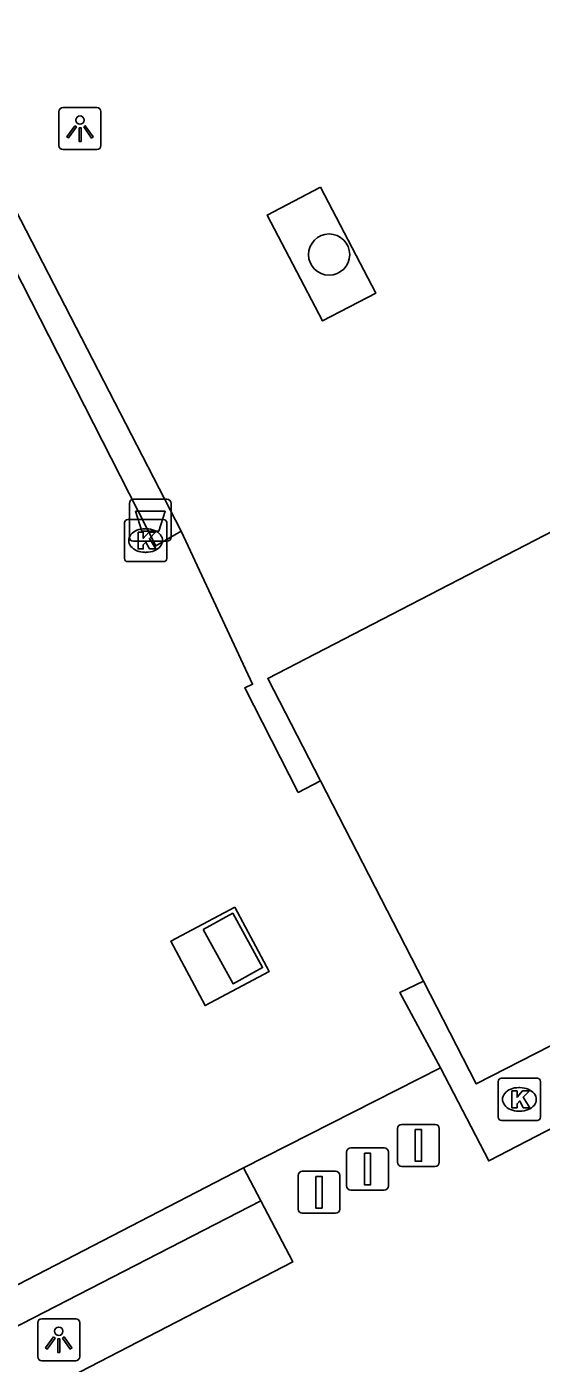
# Model space of a CAD drawing. Extents: x 158838 to 160074, y 386376 to 387776.
# Drawn here: x 159378.18 to 159390.39, y 387281.19 to 387312.92 of the extents above; entities that cross this region are included whole.
import ezdxf

# ---------------------------------------------------------------- set-up
doc = ezdxf.new("R2010")
doc.units = 0
for name, color, linetype in [('IMGEO_Afsluitpaal', 7, 'Continuous'), ('IMGEO_Afvalbak', 7, 'Continuous'), ('IMGEO_Boom', 7, 'Continuous'), ('IMGEO_Haag', 7, 'Continuous'), ('IMGEO_Kolk', 7, 'Continuous'), ('IMGEO_Lichtpunt', 7, 'Continuous'), ('IMGEO_Pand', 7, 'Continuous'), ('IMGEO_Parkeervlak_gesloten', 7, 'Continuous'), ('IMGEO_Parkeervlak_open', 7, 'Continuous'), ('IMGEO_Rijbaan_lokaal_gesloten', 7, 'Continuous'), ('IMGEO_Voetpad_gesloten', 7, 'Continuous')]:
    doc.layers.add(name, color=color, linetype=linetype)

msp = doc.modelspace()

# ---------------------------------------------------------------- linework, layer by layer
at = {"layer": 'IMGEO_Afsluitpaal'}
for p, q in [((159387.08, 387286.859), (159387.87, 387286.859)), ((159387.87, 387286.859), (159387.08, 387286.859)), ((159386.98, 387285.959), (159386.98, 387286.759)), ((159386.98, 387286.759), (159386.98, 387285.959)), ((159387.97, 387286.759), (159387.97, 387285.959)), ((159387.97, 387285.959), (159387.97, 387286.759)), ((159385.87, 387286.299), (159386.66, 387286.299)), ((159386.66, 387286.299), (159385.87, 387286.299)), ((159385.77, 387285.399), (159385.77, 387286.199)), ((159385.77, 387286.199), (159385.77, 387285.399)), ((159386.76, 387286.199), (159386.76, 387285.399)), ((159386.76, 387285.399), (159386.76, 387286.199)), ((159384.618, 387284.848), (159384.618, 387285.648)), ((159384.618, 387285.648), (159384.618, 387284.848)), ((159384.718, 387285.748), (159385.508, 387285.748)), ((159385.508, 387285.748), (159384.718, 387285.748)), ((159385.608, 387285.648), (159385.608, 387284.848)), ((159385.608, 387284.848), (159385.608, 387285.648)), ((159387.87, 387285.859), (159387.08, 387285.859)), ((159387.08, 387285.859), (159387.87, 387285.859)), ((159386.66, 387285.299), (159385.87, 387285.299)), ((159385.87, 387285.299), (159386.66, 387285.299)), ((159385.508, 387284.748), (159384.718, 387284.748)), ((159384.718, 387284.748), (159385.508, 387284.748))]:
    msp.add_line(p, q, dxfattribs=at)
for points in [[(159387.4, 387286.734), (159387.55, 387286.734), (159387.55, 387285.984), (159387.4, 387285.984), (159387.4, 387286.734)], [(159386.19, 387286.174), (159386.34, 387286.174), (159386.34, 387285.424), (159386.19, 387285.424), (159386.19, 387286.174)], [(159385.038, 387285.623), (159385.188, 387285.623), (159385.188, 387284.873), (159385.038, 387284.873), (159385.038, 387285.623)]]:
    msp.add_lwpolyline(points, dxfattribs=at)
for centre, start, end in [((159387.08, 387286.759), 90, 180), ((159387.08, 387286.759), 90, 180), ((159387.87, 387286.759), 0, 90), ((159387.87, 387286.759), 360, 90), ((159385.87, 387286.199), 90, 180), ((159385.87, 387286.199), 90, 180), ((159386.66, 387286.199), 0, 90), ((159386.66, 387286.199), 360, 90), ((159387.08, 387285.959), 180, 270), ((159387.08, 387285.959), 180, 270), ((159387.87, 387285.959), 270, 0), ((159387.87, 387285.959), 270, 0), ((159384.718, 387285.648), 90, 180), ((159384.718, 387285.648), 90, 180), ((159385.508, 387285.648), 0, 90), ((159385.508, 387285.648), 360, 90), ((159385.87, 387285.399), 180, 270), ((159385.87, 387285.399), 180, 270), ((159386.66, 387285.399), 270, 0), ((159386.66, 387285.399), 270, 0), ((159384.718, 387284.848), 180, 270), ((159384.718, 387284.848), 180, 270), ((159385.508, 387284.848), 270, 0), ((159385.508, 387284.848), 270, 0)]:
    msp.add_arc(centre, 0.1, start, end, dxfattribs=at)
at = {"layer": 'IMGEO_Afvalbak'}
for p, q in [((159380.614, 387300.801), (159380.614, 387301.601)), ((159380.614, 387301.601), (159380.614, 387300.801)), ((159380.714, 387301.701), (159381.504, 387301.701)), ((159381.504, 387301.701), (159380.714, 387301.701)), ((159381.604, 387301.601), (159381.604, 387300.801)), ((159381.604, 387300.801), (159381.604, 387301.601)), ((159381.504, 387300.701), (159380.714, 387300.701)), ((159380.714, 387300.701), (159381.504, 387300.701))]:
    msp.add_line(p, q, dxfattribs=at)
msp.add_lwpolyline([(159380.757, 387301.415), (159381.461, 387301.415), (159381.312, 387300.945), (159380.906, 387300.945), (159380.757, 387301.415)], dxfattribs=at)
for centre, start, end in [((159380.714, 387301.601), 90, 180), ((159380.714, 387301.601), 90, 180), ((159381.504, 387301.601), 0, 90), ((159381.504, 387301.601), 360, 90), ((159380.714, 387300.801), 180, 270), ((159380.714, 387300.801), 180, 270), ((159381.504, 387300.801), 270, 0), ((159381.504, 387300.801), 270, 0)]:
    msp.add_arc(centre, 0.1, start, end, dxfattribs=at)
at = {"layer": 'IMGEO_Boom'}
msp.add_circle((159385.354, 387307.508), 0.489, dxfattribs=at)
at = {"layer": 'IMGEO_Haag'}
msp.add_lwpolyline([(159316.158, 387250.264), (159383.735, 387285.04)], dxfattribs=at)
at = {"layer": 'IMGEO_Kolk'}
for p, q in [((159380.498, 387300.293), (159380.498, 387301.145)), ((159380.573, 387301.219), (159381.425, 387301.219)), ((159381.499, 387301.145), (159381.499, 387300.293)), ((159380.986, 387300.999), (159381.011, 387300.999)), ((159381.425, 387300.219), (159380.573, 387300.219)), ((159381.009, 387300.439), (159380.984, 387300.439)), ((159389.37, 387287.026), (159389.37, 387287.878)), ((159389.445, 387287.952), (159390.297, 387287.952)), ((159390.371, 387287.878), (159390.371, 387287.026)), ((159389.858, 387287.732), (159389.883, 387287.732)), ((159389.881, 387287.172), (159389.856, 387287.172)), ((159390.297, 387286.952), (159389.445, 387286.952))]:
    msp.add_line(p, q, dxfattribs=at)
for points in [[(159380.498, 387300.293), (159380.498, 387301.145)], [(159380.573, 387301.219), (159381.425, 387301.219)], [(159381.499, 387301.145), (159381.499, 387300.293)], [(159380.819, 387300.919), (159380.942, 387300.919), (159380.942, 387300.768), (159381.072, 387300.919), (159381.236, 387300.919), (159381.09, 387300.768), (159381.243, 387300.519), (159381.091, 387300.519), (159381.006, 387300.683), (159380.942, 387300.616), (159380.942, 387300.519), (159380.819, 387300.519), (159380.819, 387300.919)], [(159381.425, 387300.219), (159380.573, 387300.219)], [(159389.37, 387287.026), (159389.37, 387287.878)], [(159389.445, 387287.952), (159390.297, 387287.952)], [(159390.371, 387287.878), (159390.371, 387287.026)], [(159389.691, 387287.652), (159389.814, 387287.652), (159389.814, 387287.501), (159389.944, 387287.652), (159390.108, 387287.652), (159389.962, 387287.501), (159390.115, 387287.252), (159389.963, 387287.252), (159389.878, 387287.416), (159389.814, 387287.349), (159389.814, 387287.252), (159389.691, 387287.252), (159389.691, 387287.652)], [(159390.297, 387286.952), (159389.445, 387286.952)]]:
    msp.add_lwpolyline(points, dxfattribs=at)
for centre, start, end in [((159380.575, 387301.143), 91.552, 178.448), ((159380.575, 387301.143), 91.552, 178.448), ((159381.423, 387301.143), 1.552, 88.448), ((159381.423, 387301.143), 1.552, 88.448), ((159380.575, 387300.295), 181.552, 268.448), ((159380.575, 387300.295), 181.552, 268.448), ((159381.423, 387300.295), 271.552, 358.448), ((159381.423, 387300.295), 271.552, 358.448), ((159389.447, 387287.876), 91.552, 178.448), ((159389.447, 387287.876), 91.552, 178.448), ((159390.295, 387287.876), 1.552, 88.448), ((159390.295, 387287.876), 1.552, 88.448), ((159389.447, 387287.028), 181.552, 268.448), ((159389.447, 387287.028), 181.552, 268.448), ((159390.295, 387287.028), 271.552, 358.448), ((159390.295, 387287.028), 271.552, 358.448)]:
    msp.add_arc(centre, 0.0765, start, end, dxfattribs=at)
for centre, major_axis, ratio, start_param, end_param in [((159380.985, 387300.719), (-0.387, 0.002), 0.722429, 4.712389, 7.853982), ((159381.01, 387300.719), (-0.39, 0.002), 0.717154, 1.570796, 4.712389), ((159389.857, 387287.452), (-0.387, 0.002), 0.722429, 4.712389, 7.853982), ((159389.882, 387287.452), (-0.39, 0.002), 0.717154, 1.570796, 4.712389)]:
    msp.add_ellipse(centre, major_axis=major_axis, ratio=ratio, start_param=start_param, end_param=end_param, dxfattribs=at)
at = {"layer": 'IMGEO_Lichtpunt'}
for p, q in [((159379.844, 387310.997), (159379.036, 387310.997)), ((159379.844, 387310.997), (159379.036, 387310.997)), ((159378.942, 387310.902), (159378.942, 387310.095)), ((159378.942, 387310.902), (159378.942, 387310.095)), ((159379.938, 387310.095), (159379.938, 387310.902)), ((159379.938, 387310.095), (159379.938, 387310.902)), ((159379.036, 387310.001), (159379.844, 387310.001)), ((159379.036, 387310.001), (159379.844, 387310.001)), ((159378.438, 387282.15), (159378.438, 387281.343)), ((159378.438, 387282.15), (159378.438, 387281.343)), ((159379.34, 387282.245), (159378.532, 387282.245)), ((159379.34, 387282.245), (159378.532, 387282.245)), ((159379.434, 387281.343), (159379.434, 387282.15)), ((159379.434, 387281.343), (159379.434, 387282.15)), ((159378.532, 387281.249), (159379.34, 387281.249)), ((159378.532, 387281.249), (159379.34, 387281.249))]:
    msp.add_line(p, q, dxfattribs=at)
for points in [[(159379.316, 387310.566), (159379.355, 387310.538), (159379.167, 387310.276), (159379.129, 387310.303), (159379.316, 387310.566)], [(159379.418, 387310.518), (159379.465, 387310.518), (159379.465, 387310.196), (159379.418, 387310.196), (159379.418, 387310.518)], [(159379.528, 387310.538), (159379.566, 387310.565), (159379.753, 387310.303), (159379.714, 387310.275), (159379.528, 387310.538)], [(159378.812, 387281.814), (159378.851, 387281.786), (159378.663, 387281.524), (159378.625, 387281.551), (159378.812, 387281.814)], [(159378.914, 387281.766), (159378.961, 387281.766), (159378.961, 387281.444), (159378.914, 387281.444), (159378.914, 387281.766)], [(159379.024, 387281.786), (159379.062, 387281.813), (159379.249, 387281.551), (159379.21, 387281.523), (159379.024, 387281.786)]]:
    msp.add_lwpolyline(points, dxfattribs=at)
for centre in [(159379.441, 387310.7), (159378.937, 387281.948)]:
    msp.add_circle(centre, 0.0994, dxfattribs=at)
for centre, start, end in [((159379.036, 387310.902), 90, 180), ((159379.036, 387310.902), 90, 180), ((159379.844, 387310.902), 0, 90), ((159379.844, 387310.902), 0, 90), ((159379.036, 387310.095), 180, 270), ((159379.036, 387310.095), 180, 270), ((159379.844, 387310.095), 270, 0), ((159379.844, 387310.095), 270, 360), ((159378.532, 387282.15), 90, 180), ((159378.532, 387282.15), 90, 180), ((159379.34, 387282.15), 0, 90), ((159379.34, 387282.15), 0, 90), ((159378.532, 387281.343), 180, 270), ((159378.532, 387281.343), 180, 270), ((159379.34, 387281.343), 270, 0), ((159379.34, 387281.343), 270, 360)]:
    msp.add_arc(centre, 0.0946, start, end, dxfattribs=at)
at = {"layer": 'IMGEO_Pand'}
for points in [[(159385.148, 387295.015), (159383.899, 387297.444), (159401.101, 387306.345)], [(159387.595, 387290.256), (159388.847, 387287.82), (159406.086, 387296.638)], [(159387.595, 387290.256), (159385.148, 387295.015)]]:
    msp.add_lwpolyline(points, dxfattribs=at)
at = {"layer": 'IMGEO_Parkeervlak_gesloten'}
for points in [[(159381.84, 387300.941), (159381.239, 387300.593), (159375.099, 387312.63), (159375.662, 387312.917)], [(159385.148, 387295.015), (159384.62, 387294.74), (159383.352, 387297.226), (159383.538, 387297.308), (159381.84, 387300.941)], [(159387.997, 387288.199), (159387.035, 387289.991), (159387.595, 387290.256)], [(159375.731, 387281.904), (159383.324, 387285.829)]]:
    msp.add_lwpolyline(points, dxfattribs=at)
at = {"layer": 'IMGEO_Parkeervlak_open'}
for points in [[(159375.662, 387312.917), (159381.84, 387300.941)], [(159385.151, 387309.106), (159383.886, 387308.446), (159385.198, 387305.932), (159386.463, 387306.592), (159385.151, 387309.106)]]:
    msp.add_lwpolyline(points, dxfattribs=at)
at = {"layer": 'IMGEO_Rijbaan_lokaal_gesloten'}
for points in [[(159406.877, 387295.171), (159389.145, 387285.991), (159387.997, 387288.199)], [(159387.997, 387288.199), (159383.324, 387285.829)], [(159383.324, 387285.829), (159383.735, 387285.04)], [(159383.735, 387285.04), (159384.491, 387283.592), (159316.98, 387248.673)]]:
    msp.add_lwpolyline(points, dxfattribs=at)
at = {"layer": 'IMGEO_Voetpad_gesloten'}
for points in [[(159383.114, 387292.017), (159383.928, 387290.488), (159382.408, 387289.679), (159381.594, 387291.208), (159383.114, 387292.017)], [(159382.367, 387291.487), (159383.066, 387291.871), (159383.775, 387290.581), (159383.076, 387290.197), (159382.367, 387291.487)]]:
    msp.add_lwpolyline(points, dxfattribs=at)

doc.saveas('drawing.dxf')
